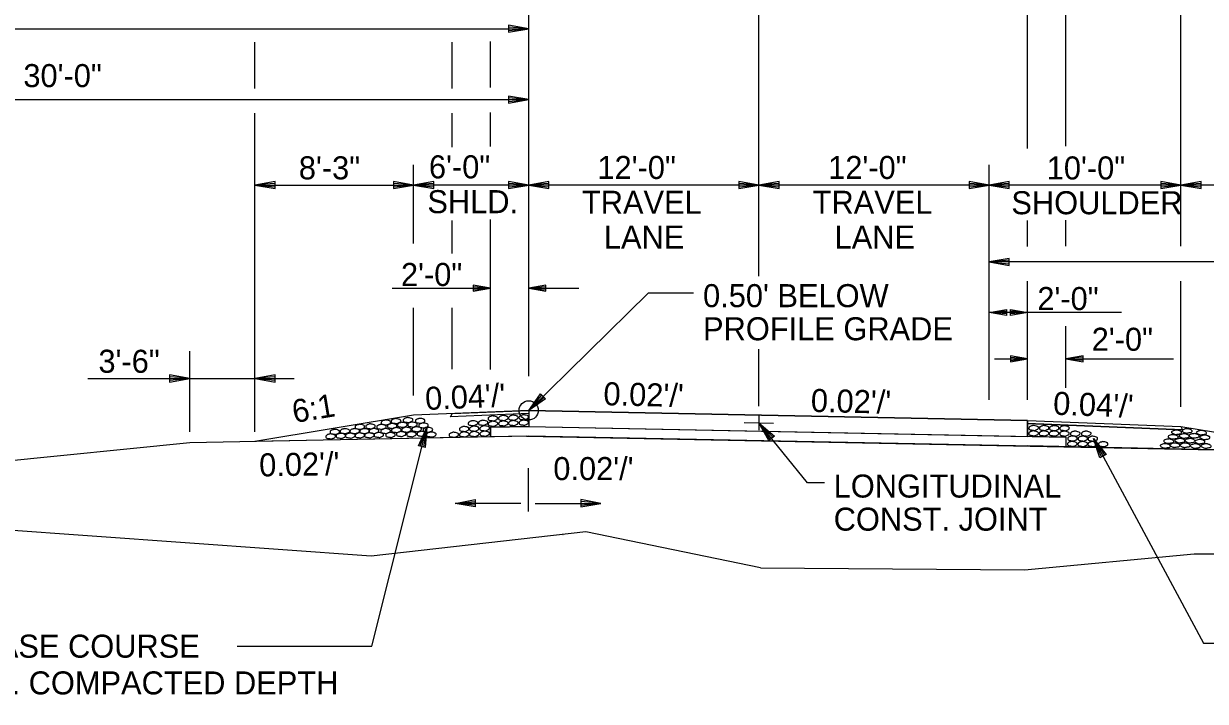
# Model space of a CAD drawing. Extents: x 1734743 to 1735935, y 759845 to 763831.
# Drawn here: x 1735766.6 to 1735828.2, y 760671.2 to 760706.5 of the extents above; entities that cross this region are included whole.
import ezdxf

# ---------------------------------------------------------------- set-up
doc = ezdxf.new("R2010")
doc.units = 0
for name, color, linetype in [('1', 7, 'Continuous'), ('10', 7, 'Continuous'), ('19', 7, 'Continuous'), ('8', 7, 'Continuous'), ('Level 1', 7, 'Continuous'), ('R_Draft', 7, 'Continuous'), ('R_Prop Surface', 7, 'Continuous')]:
    doc.layers.add(name, color=color, linetype=linetype)

# ---------------------------------------------------------------- blocks, each defined once
blk = doc.blocks.new('TM')
at = {"layer": '8'}
for p, q in [((-120.309, 21.181), (-119.787, -20.829)), ((0, 0), (-120.309, 21.181)), ((-31.382, 2.945), (-120.176, 10.512)), ((-119.787, -20.829), (0, 0)), ((-119.911, -10.826), (-31.307, -3.057))]:
    blk.add_line(p, q, dxfattribs=at)
blk = doc.blocks.new('ROCKS')
at = {"layer": '1'}
blk.add_spline([(0.013, 0.06), (0.053, 0.053), (0.107, 0.033), (0.133, 0.013), (0.133, -0.007), (0.12, -0.033), (0.107, -0.04), (0.073, -0.053), (0.033, -0.067), (0.013, -0.067), (-0.02, -0.06), (-0.06, -0.053), (-0.087, -0.047), (-0.113, -0.02), (-0.113, -0.007), (-0.107, 0.02), (-0.087, 0.033), (-0.067, 0.047), (-0.033, 0.053), (-0.02, 0.06), (0.013, 0.06)], degree=3, dxfattribs=at)

msp = doc.modelspace()

# ---------------------------------------------------------------- linework, layer by layer
at = {"layer": '10'}
msp.add_line((1735794.728, 760679.923), (1735794.739, 760679.923), dxfattribs=at)
at = {"layer": '19'}
for p, q in [((1735826.931, 760694.937), (1735826.931, 760729.649)), ((1735820.931, 760700.145), (1735820.931, 760721.29)), ((1735792.942, 760688.665), (1735792.942, 760711.611)), ((1735818.931, 760700.014), (1735818.931, 760711.402)), ((1735804.942, 760693.373), (1735804.942, 760709.764)), ((1735791.892, 760706.437), (1735791.892, 760706.07)), ((1735792.942, 760706.253), (1735791.892, 760706.437)), ((1735792.662, 760706.28), (1735791.892, 760706.341)), ((1735752.942, 760706.253), (1735792.942, 760706.253)), ((1735791.892, 760706.07), (1735792.942, 760706.253)), ((1735791.892, 760706.157), (1735792.662, 760706.227)), ((1735778.678, 760703.146), (1735778.678, 760705.555)), ((1735788.946, 760703.146), (1735788.946, 760705.555)), ((1735790.943, 760703.189), (1735790.943, 760705.598)), ((1735791.892, 760702.751), (1735791.892, 760702.383)), ((1735792.942, 760702.567), (1735791.892, 760702.751)), ((1735792.662, 760702.593), (1735791.892, 760702.654)), ((1735762.798, 760702.567), (1735792.942, 760702.567)), ((1735791.892, 760702.383), (1735792.942, 760702.567)), ((1735791.892, 760702.471), (1735792.662, 760702.541)), ((1735792.942, 760690.656), (1735792.942, 760702.074)), ((1735778.678, 760685.257), (1735778.678, 760701.851)), ((1735788.946, 760700.084), (1735788.946, 760701.851)), ((1735790.943, 760700.127), (1735790.943, 760701.894)), ((1735786.942, 760695.071), (1735786.942, 760699.163)), ((1735792.942, 760688.154), (1735792.942, 760699.163)), ((1735816.942, 760686.92), (1735816.942, 760699.164)), ((1735779.728, 760698.297), (1735778.678, 760698.113)), ((1735779.728, 760697.93), (1735779.728, 760698.297)), ((1735785.892, 760698.297), (1735785.892, 760697.93)), ((1735786.942, 760698.113), (1735785.892, 760698.297)), ((1735787.992, 760698.297), (1735786.942, 760698.113)), ((1735787.992, 760697.93), (1735787.992, 760698.297)), ((1735791.892, 760698.297), (1735791.892, 760697.93)), ((1735792.942, 760698.113), (1735791.892, 760698.297)), ((1735793.992, 760698.297), (1735792.942, 760698.113)), ((1735793.992, 760697.93), (1735793.992, 760698.297)), ((1735803.892, 760698.297), (1735803.892, 760697.93)), ((1735804.942, 760698.113), (1735803.892, 760698.297)), ((1735805.992, 760698.297), (1735804.942, 760698.113)), ((1735805.992, 760697.93), (1735805.992, 760698.297)), ((1735815.892, 760698.297), (1735815.892, 760697.93)), ((1735816.942, 760698.113), (1735815.892, 760698.297)), ((1735817.981, 760698.297), (1735816.931, 760698.114)), ((1735817.981, 760697.93), (1735817.981, 760698.297)), ((1735825.881, 760698.297), (1735825.881, 760697.93)), ((1735826.931, 760698.114), (1735825.881, 760698.297)), ((1735827.981, 760698.297), (1735826.931, 760698.114)), ((1735827.981, 760697.93), (1735827.981, 760698.297)), ((1735778.678, 760698.113), (1735786.942, 760698.113)), ((1735778.678, 760698.113), (1735779.728, 760697.93)), ((1735779.728, 760698.201), (1735778.958, 760698.14)), ((1735778.958, 760698.087), (1735779.728, 760698.017)), ((1735786.662, 760698.14), (1735785.892, 760698.201)), ((1735785.892, 760697.93), (1735786.942, 760698.113)), ((1735785.892, 760698.017), (1735786.662, 760698.087)), ((1735792.942, 760698.113), (1735786.942, 760698.113)), ((1735786.942, 760698.113), (1735787.992, 760697.93)), ((1735787.992, 760698.201), (1735787.222, 760698.14)), ((1735787.222, 760698.087), (1735787.992, 760698.017)), ((1735792.662, 760698.14), (1735791.892, 760698.201)), ((1735791.892, 760697.93), (1735792.942, 760698.113)), ((1735791.892, 760698.017), (1735792.662, 760698.087)), ((1735804.942, 760698.113), (1735792.942, 760698.113)), ((1735792.942, 760698.113), (1735793.992, 760697.93)), ((1735793.992, 760698.201), (1735793.222, 760698.14)), ((1735793.222, 760698.087), (1735793.992, 760698.017)), ((1735804.662, 760698.14), (1735803.892, 760698.201)), ((1735803.892, 760697.93), (1735804.942, 760698.113)), ((1735803.892, 760698.017), (1735804.662, 760698.087)), ((1735804.942, 760698.113), (1735805.992, 760697.93)), ((1735816.942, 760698.113), (1735804.942, 760698.113)), ((1735805.992, 760698.201), (1735805.222, 760698.14)), ((1735805.222, 760698.087), (1735805.992, 760698.017)), ((1735816.662, 760698.14), (1735815.892, 760698.201)), ((1735815.892, 760697.93), (1735816.942, 760698.113)), ((1735815.892, 760698.017), (1735816.662, 760698.087)), ((1735826.931, 760698.114), (1735816.931, 760698.114)), ((1735816.931, 760698.114), (1735817.981, 760697.93)), ((1735817.981, 760698.201), (1735817.211, 760698.14)), ((1735817.211, 760698.087), (1735817.981, 760698.017)), ((1735826.651, 760698.14), (1735825.881, 760698.201)), ((1735825.881, 760697.93), (1735826.931, 760698.114)), ((1735825.881, 760698.017), (1735826.651, 760698.087)), ((1735834.934, 760698.114), (1735826.931, 760698.114)), ((1735826.931, 760698.114), (1735827.981, 760697.93)), ((1735827.981, 760698.201), (1735827.211, 760698.14)), ((1735827.211, 760698.087), (1735827.981, 760698.017)), ((1735788.946, 760694.545), (1735788.946, 760696.268)), ((1735790.943, 760693.385), (1735790.943, 760696.311)), ((1735790.943, 760690.656), (1735790.943, 760695.873)), ((1735818.934, 760694.918), (1735818.934, 760696.273)), ((1735820.931, 760694.937), (1735820.931, 760696.292)), ((1735817.981, 760694.294), (1735816.931, 760694.11)), ((1735846.931, 760694.11), (1735816.931, 760694.11)), ((1735816.931, 760694.11), (1735817.981, 760693.927)), ((1735817.981, 760694.198), (1735817.211, 760694.137)), ((1735817.211, 760694.084), (1735817.981, 760694.014)), ((1735817.981, 760693.927), (1735817.981, 760694.294)), ((1735785.834, 760692.738), (1735790.943, 760692.738)), ((1735790.048, 760692.894), (1735790.048, 760692.581)), ((1735790.943, 760692.738), (1735790.048, 760692.894)), ((1735790.704, 760692.76), (1735790.048, 760692.812)), ((1735790.048, 760692.581), (1735790.943, 760692.738)), ((1735793.837, 760692.896), (1735792.942, 760692.739)), ((1735792.942, 760692.739), (1735793.837, 760692.582)), ((1735792.942, 760692.739), (1735795.547, 760692.737)), ((1735793.837, 760692.821), (1735793.181, 760692.761)), ((1735793.837, 760692.582), (1735793.837, 760692.896)), ((1735818.934, 760686.925), (1735818.934, 760693.113)), ((1735826.931, 760686.56), (1735826.931, 760693.113)), ((1735790.048, 760692.656), (1735790.704, 760692.715)), ((1735793.181, 760692.717), (1735793.837, 760692.664)), ((1735786.942, 760687.16), (1735786.942, 760691.728)), ((1735788.946, 760688.533), (1735788.946, 760691.728)), ((1735790.943, 760688.513), (1735790.943, 760691.721)), ((1735816.942, 760691.484), (1735817.837, 760691.64)), ((1735817.181, 760691.506), (1735817.837, 760691.558)), ((1735817.837, 760691.64), (1735817.837, 760691.327)), ((1735818.048, 760691.327), (1735818.048, 760691.64)), ((1735818.048, 760691.64), (1735818.942, 760691.484)), ((1735818.048, 760691.566), (1735818.704, 760691.506)), ((1735823.839, 760691.484), (1735816.942, 760691.484)), ((1735817.837, 760691.327), (1735816.942, 760691.484)), ((1735817.837, 760691.402), (1735817.181, 760691.461)), ((1735818.942, 760691.484), (1735818.048, 760691.327)), ((1735818.704, 760691.461), (1735818.048, 760691.409)), ((1735820.931, 760687.552), (1735820.931, 760690.761)), ((1735775.281, 760685.257), (1735775.281, 760689.466)), ((1735804.942, 760686.605), (1735804.942, 760689.563)), ((1735817.212, 760689.067), (1735818.934, 760689.067)), ((1735818.04, 760689.223), (1735818.04, 760688.91)), ((1735818.934, 760689.067), (1735818.04, 760689.223)), ((1735818.696, 760689.089), (1735818.04, 760689.141)), ((1735818.04, 760688.91), (1735818.934, 760689.067)), ((1735818.04, 760688.985), (1735818.696, 760689.044)), ((1735821.829, 760689.224), (1735820.934, 760689.068)), ((1735820.934, 760689.068), (1735821.829, 760688.911)), ((1735820.934, 760689.068), (1735826.543, 760689.064)), ((1735821.829, 760689.15), (1735821.173, 760689.09)), ((1735821.173, 760689.045), (1735821.829, 760688.993)), ((1735821.829, 760688.911), (1735821.829, 760689.224)), ((1735769.971, 760688.04), (1735780.721, 760688.04)), ((1735774.231, 760688.224), (1735774.231, 760687.856)), ((1735775.281, 760688.04), (1735774.231, 760688.224)), ((1735775.001, 760688.066), (1735774.231, 760688.128)), ((1735774.231, 760687.856), (1735775.281, 760688.04)), ((1735774.231, 760687.944), (1735775.001, 760688.014)), ((1735779.739, 760688.224), (1735778.689, 760688.04)), ((1735778.689, 760688.04), (1735779.739, 760687.856)), ((1735779.739, 760688.127), (1735778.969, 760688.066)), ((1735778.969, 760688.014), (1735779.739, 760687.944)), ((1735779.739, 760687.856), (1735779.739, 760688.224)), ((1735792.942, 760686.378), (1735793.564, 760687.244)), ((1735793.564, 760687.244), (1735793.818, 760686.981)), ((1735793.818, 760686.981), (1735792.942, 760686.378)), ((1735793.126, 760686.588), (1735793.625, 760687.174)), ((1735793.756, 760687.043), (1735793.161, 760686.553)), ((1735786.942, 760686.138), (1735778.678, 760684.76)), ((1735792.942, 760686.378), (1735786.942, 760686.138)), ((1735792.942, 760686.211), (1735788.861, 760686.048)), ((1735792.942, 760686.378), (1735818.931, 760685.858)), ((1735792.942, 760686.378), (1735792.942, 760685.544)), ((1735784.775, 760674.099), (1735787.634, 760685.503)), ((1735787.202, 760684.531), (1735787.634, 760685.503)), ((1735787.634, 760685.503), (1735787.555, 760684.44)), ((1735792.942, 760685.544), (1735790.943, 760685.504)), ((1735790.943, 760685.504), (1735790.943, 760685.004)), ((1735792.942, 760685.544), (1735818.931, 760685.024)), ((1735805.459, 760684.803), (1735804.942, 760685.732)), ((1735804.942, 760685.732), (1735805.745, 760685.031)), ((1735805.526, 760684.858), (1735805.096, 760685.498)), ((1735805.134, 760685.529), (1735805.669, 760684.976)), ((1735818.931, 760685.858), (1735826.931, 760685.538)), ((1735818.931, 760685.858), (1735818.931, 760685.024)), ((1735818.931, 760685.693), (1735827.016, 760685.368)), ((1735826.931, 760685.538), (1735834.952, 760684.201)), ((1735790.933, 760685.006), (1735775.281, 760684.692)), ((1735792.942, 760685.044), (1735778.667, 760684.759)), ((1735787.286, 760684.511), (1735787.538, 760685.239)), ((1735787.586, 760685.228), (1735787.467, 760684.467)), ((1735792.835, 760685.044), (1735790.933, 760685.006)), ((1735792.835, 760685.044), (1735838.326, 760684.134)), ((1735792.942, 760685.044), (1735818.931, 760684.524)), ((1735805.745, 760685.031), (1735805.459, 760684.803)), ((1735820.931, 760684.984), (1735818.931, 760685.024)), ((1735820.931, 760684.984), (1735820.931, 760684.484)), ((1735822.372, 760684.923), (1735828.104, 760674.252)), ((1735822.707, 760683.914), (1735822.372, 760684.923)), ((1735822.372, 760684.923), (1735823.03, 760684.085)), ((1735775.281, 760684.692), (1735752.922, 760682.457)), ((1735775.291, 760684.693), (1735752.932, 760682.458)), ((1735787.555, 760684.44), (1735787.202, 760684.531)), ((1735838.307, 760684.137), (1735818.931, 760684.524)), ((1735822.783, 760683.956), (1735822.479, 760684.664)), ((1735822.522, 760684.688), (1735822.946, 760684.045)), ((1735823.03, 760684.085), (1735822.707, 760683.914)), ((1735792.906, 760683.37), (1735792.906, 760681.117)), ((1735792.527, 760681.533), (1735789.106, 760681.533)), ((1735793.285, 760681.533), (1735796.706, 760681.533)), ((1735795.926, 760680.049), (1735784.738, 760678.781)), ((1735805.026, 760678.182), (1735795.926, 760680.049)), ((1735818.769, 760678.067), (1735827.621, 760678.902)), ((1735827.621, 760678.902), (1735840.032, 760678.902)), ((1735805.026, 760678.182), (1735818.769, 760678.067)), ((1735828.104, 760674.252), (1735828.748, 760674.252)), ((1735777.754, 760674.099), (1735784.775, 760674.099))]:
    msp.add_line(p, q, dxfattribs=at)
for points in [[(1735801.525, 760692.489), (1735799.169, 760692.489), (1735792.942, 760686.378)], [(1735792.942, 760686.211), (1735788.861, 760686.048), (1735788.861, 760686.048), (1735788.946, 760686.218), (1735788.946, 760686.218), (1735788.946, 760686.218), (1735792.942, 760686.378), (1735792.942, 760686.378), (1735792.942, 760686.378), (1735792.942, 760686.211), (1735792.942, 760686.211), (1735792.942, 760686.211)], [(1735790.943, 760685.004), (1735790.943, 760685.504), (1735792.942, 760685.544), (1735820.931, 760684.984), (1735820.931, 760684.484), (1735820.931, 760684.484), (1735820.931, 760684.484), (1735792.942, 760685.044), (1735790.943, 760685.004)], [(1735808.348, 760682.605), (1735807.472, 760682.605), (1735804.942, 760685.732)], [(1735827.016, 760685.368), (1735818.931, 760685.693), (1735818.931, 760685.693), (1735818.931, 760685.858), (1735818.931, 760685.858), (1735818.931, 760685.858), (1735826.931, 760685.538), (1735826.931, 760685.538), (1735826.931, 760685.538), (1735827.016, 760685.368), (1735827.016, 760685.368), (1735827.016, 760685.368)], [(1735784.738, 760678.781), (1735760.487, 760680.518), (1735750.383, 760680.851)]]:
    msp.add_lwpolyline(points, dxfattribs=at)
msp.add_lwpolyline([(1735818.931, 760685.858), (1735792.942, 760686.378), (1735792.942, 760685.544), (1735818.931, 760685.024)], close=True, dxfattribs=at)
msp.add_circle((1735792.942, 760686.378), 0.5, dxfattribs=at)
at = {"layer": 'R_Draft'}
for p, q in [((1735804.942, 760686.108), (1735804.942, 760685.357)), ((1735804.171, 760685.748), (1735805.69, 760685.717))]:
    msp.add_line(p, q, dxfattribs=at)
at = {"layer": 'R_Prop Surface'}
for p, q in [((1735788.946, 760686.218), (1735788.861, 760686.048)), ((1735826.93, 760685.541), (1735827.015, 760685.371))]:
    msp.add_line(p, q, dxfattribs=at)

# ---------------------------------------------------------------- block references
at = {"layer": '19', "xscale": 0.008761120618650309}
for p, yscale, rotation in [((1735789.102, 760681.529), -0.008761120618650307, -179.20057588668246), ((1735796.706, 760681.529), 0.008761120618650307, -0.7994241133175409)]:
    msp.add_blockref('TM', p, dxfattribs=dict(at, yscale=yscale, rotation=rotation))
at = {"layer": 'Level 1'}
for p, xscale, yscale, rotation in [((1735786.007, 760685.828), 2.011654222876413, 2.011654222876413, 1.8263814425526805), ((1735786.633, 760685.879), 2.011654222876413, 2.011654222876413, 1.8263814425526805), ((1735787.265, 760685.839), 2.011654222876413, 2.011654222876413, 1.8263814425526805), ((1735791.054, 760685.967), 2.0116542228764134, 2.011654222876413, 3.8532744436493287), ((1735791.597, 760685.986), 2.0116542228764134, 2.011654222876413, 3.8532744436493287), ((1735792.118, 760686.004), 2.0116542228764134, 2.011654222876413, 3.8532744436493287), ((1735792.661, 760686.024), 2.0116542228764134, 2.011654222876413, 3.8532744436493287), ((1735782.819, 760685.265), 2.011654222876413, 2.011654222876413, 1.8263814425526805), ((1735783.345, 760685.304), 2.011654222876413, 2.011654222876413, 1.8263814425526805), ((1735783.856, 760685.304), 2.011654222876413, 2.011654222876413, 1.8263814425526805), ((1735784.122, 760685.528), 2.011654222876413, 2.011654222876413, 1.8263814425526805), ((1735784.367, 760685.304), 2.011654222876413, 2.011654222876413, 1.8263814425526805), ((1735784.677, 760685.552), 2.011654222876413, 2.011654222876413, 1.8263814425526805), ((1735784.859, 760685.311), 2.011654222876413, 2.011654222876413, 1.8263814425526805), ((1735785.25, 760685.525), 2.011654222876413, 2.011654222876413, 1.8263814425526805), ((1735785.468, 760685.311), 2.011654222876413, 2.011654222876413, 1.8263814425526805), ((1735785.48, 760685.755), 2.011654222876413, 2.011654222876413, 1.8263814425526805), ((1735785.804, 760685.572), 2.011654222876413, 2.011654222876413, 1.8263814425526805), ((1735786.021, 760685.358), 2.011654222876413, 2.011654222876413, 1.8263814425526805), ((1735786.336, 760685.632), 2.011654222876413, 2.011654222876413, 1.8263814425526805), ((1735786.555, 760685.378), 2.011654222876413, 2.011654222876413, 1.8263814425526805), ((1735786.863, 760685.646), 2.011654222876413, 2.011654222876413, 1.8263814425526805), ((1735787.086, 760685.403), 2.011654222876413, 2.011654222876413, 1.8263814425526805), ((1735787.438, 760685.599), 2.011654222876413, 2.011654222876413, 1.8263814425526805), ((1735787.669, 760685.373), 2.011654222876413, 2.011654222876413, 1.8263814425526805), ((1735789.56, 760685.414), 2.0116542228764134, 2.011654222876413, 3.8532744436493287), ((1735790.017, 760685.718), 2.0116542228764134, 2.011654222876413, 3.8532744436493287), ((1735790.082, 760685.432), 2.0116542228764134, 2.011654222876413, 3.8532744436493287), ((1735790.544, 760685.736), 2.0116542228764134, 2.011654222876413, 3.8532744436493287), ((1735790.624, 760685.451), 2.0116542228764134, 2.011654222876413, 3.8532744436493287), ((1735791.059, 760685.687), 2.0116542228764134, 2.011654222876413, 3.8532744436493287), ((1735791.602, 760685.706), 2.0116542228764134, 2.011654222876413, 3.8532744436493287), ((1735792.123, 760685.724), 2.0116542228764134, 2.011654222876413, 3.8532744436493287), ((1735792.665, 760685.744), 2.0116542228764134, 2.011654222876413, 3.8532744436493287), ((1735819.237, 760685.469), 2.011654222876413, 2.011654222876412, 1.33680650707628), ((1735819.78, 760685.464), 2.011654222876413, 2.011654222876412, 1.33680650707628), ((1735820.302, 760685.46), 2.011654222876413, 2.011654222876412, 1.33680650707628), ((1735820.845, 760685.455), 2.011654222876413, 2.011654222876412, 1.33680650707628), ((1735826.719, 760685.245), 2.011654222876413, -2.011654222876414, 178.00441377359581), ((1735827.271, 760685.317), 2.011654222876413, -2.011654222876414, 178.00441377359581), ((1735828.018, 760685.228), 2.011654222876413, -2.011654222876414, 178.00441377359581), ((1735782.6, 760685.028), 2.011654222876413, 2.011654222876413, 1.8263814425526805), ((1735783.129, 760685.057), 2.011654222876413, 2.011654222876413, 1.8263814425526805), ((1735783.628, 760685.071), 2.011654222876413, 2.011654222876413, 1.8263814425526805), ((1735784.124, 760685.082), 2.011654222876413, 2.011654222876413, 1.8263814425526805), ((1735784.621, 760685.089), 2.011654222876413, 2.011654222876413, 1.8263814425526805), ((1735785.111, 760685.106), 2.011654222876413, 2.011654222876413, 1.8263814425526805), ((1735785.719, 760685.106), 2.011654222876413, 2.011654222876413, 1.8263814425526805), ((1735786.273, 760685.153), 2.011654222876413, 2.011654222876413, 1.8263814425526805), ((1735786.813, 760685.141), 2.011654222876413, 2.011654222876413, 1.8263814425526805), ((1735787.349, 760685.164), 2.011654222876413, 2.011654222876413, 1.8263814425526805), ((1735787.846, 760685.127), 2.011654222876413, 2.011654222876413, 1.8263814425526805), ((1735789.022, 760685.115), 2.0116542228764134, 2.011654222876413, 3.8532744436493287), ((1735789.565, 760685.134), 2.0116542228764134, 2.011654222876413, 3.8532744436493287), ((1735790.086, 760685.152), 2.0116542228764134, 2.011654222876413, 3.8532744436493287), ((1735790.629, 760685.171), 2.0116542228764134, 2.011654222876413, 3.8532744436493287), ((1735819.23, 760685.189), 2.011654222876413, 2.011654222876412, 1.33680650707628), ((1735819.773, 760685.184), 2.011654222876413, 2.011654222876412, 1.33680650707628), ((1735820.295, 760685.18), 2.011654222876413, 2.011654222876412, 1.33680650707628), ((1735820.837, 760685.175), 2.011654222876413, 2.011654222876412, 1.33680650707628), ((1735821.247, 760684.64), 2.011654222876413, 2.011654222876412, 1.33680650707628), ((1735821.254, 760684.92), 2.011654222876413, 2.011654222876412, 1.33680650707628), ((1735821.405, 760685.175), 2.011654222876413, 2.011654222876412, 1.33680650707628), ((1735821.79, 760684.635), 2.011654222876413, 2.011654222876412, 1.33680650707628), ((1735821.797, 760684.915), 2.011654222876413, 2.011654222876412, 1.33680650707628), ((1735821.976, 760685.175), 2.011654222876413, 2.011654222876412, 1.33680650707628), ((1735822.312, 760684.631), 2.011654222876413, 2.011654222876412, 1.33680650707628), ((1735822.319, 760684.911), 2.011654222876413, 2.011654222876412, 1.33680650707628), ((1735822.854, 760684.626), 2.011654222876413, 2.011654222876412, 1.33680650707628), ((1735826.313, 760684.781), 2.011654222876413, -2.011654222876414, 178.00441377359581), ((1735826.545, 760685.006), 2.011654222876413, -2.011654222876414, 178.00441377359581), ((1735826.896, 760684.809), 2.011654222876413, -2.011654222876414, 178.00441377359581), ((1735827.12, 760685.051), 2.011654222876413, -2.011654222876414, 178.00441377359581), ((1735827.422, 760684.806), 2.011654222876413, -2.011654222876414, 178.00441377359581), ((1735827.642, 760685.059), 2.011654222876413, -2.011654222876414, 178.00441377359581), ((1735827.937, 760684.757), 2.011654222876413, -2.011654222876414, 178.00441377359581), ((1735828.195, 760684.98), 2.011654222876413, -2.011654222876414, 178.00441377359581), ((1735826.136, 760684.536), 2.011654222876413, -2.011654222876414, 178.00441377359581), ((1735826.632, 760684.571), 2.011654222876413, -2.011654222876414, 178.00441377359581), ((1735827.164, 760684.57), 2.011654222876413, -2.011654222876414, 178.00441377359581), ((1735827.697, 760684.529), 2.011654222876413, -2.011654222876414, 178.00441377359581), ((1735828.257, 760684.531), 2.011654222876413, -2.011654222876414, 178.00441377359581)]:
    msp.add_blockref('ROCKS', p, dxfattribs=dict(at, xscale=xscale, yscale=yscale, rotation=rotation))

# ---------------------------------------------------------------- texts
at = {"layer": '19'}
for s, p in [('30\'-0"', (1735766.61, 760703.213)), ('8\'-3"', (1735780.963, 760698.41)), ('6\'-0"', (1735787.743, 760698.462)), ('12\'-0"', (1735796.524, 760698.429)), ('12\'-0"', (1735808.547, 760698.429)), ('10\'-0"', (1735819.936, 760698.405)), ('SHLD.', (1735787.662, 760696.649)), ('TRAVEL', (1735795.716, 760696.616)), ('TRAVEL', (1735807.739, 760696.616)), ('SHOULDER', (1735818.093, 760696.593)), ('LANE', (1735796.86, 760694.804)), ('LANE', (1735808.883, 760694.804)), ('2\'-0"', (1735786.285, 760692.856)), ("0.50' BELOW", (1735802.027, 760691.754)), ('2\'-0"', (1735819.446, 760691.602)), ('PROFILE GRADE', (1735802.027, 760690.029)), ('2\'-0"', (1735822.278, 760689.482)), ('3\'-6"', (1735770.521, 760688.337)), ("0.02'/'", (1735794.224, 760682.747)), ('LONGITUDINAL', (1735808.834, 760681.839)), ('CONST. JOINT', (1735808.834, 760680.114))]:
    msp.add_text(s, height=1.2, dxfattribs=at).set_placement(p)
for s, rotation, p in [("0.04'/'", 2.61133, (1735787.572, 760686.394)), ("0.02'/'", 358.63856, (1735796.826, 760686.651)), ('6:1', 9.45113, (1735780.719, 760685.715)), ("0.02'/'", 358.63856, (1735807.633, 760686.303)), ("0.04'/'", 357.83981, (1735820.254, 760686.156)), ("0.02'/'", 1.0121, (1735778.908, 760682.935)), ('AGGREGATE BASE COURSE', 360, (1735753.6, 760673.499)), ('(CLASS 7) - VAR. COMPACTED DEPTH', 360, (1735753.6, 760671.587))]:
    msp.add_text(s, height=1.2, rotation=rotation, dxfattribs=at).set_placement(p)

doc.saveas('drawing.dxf')
